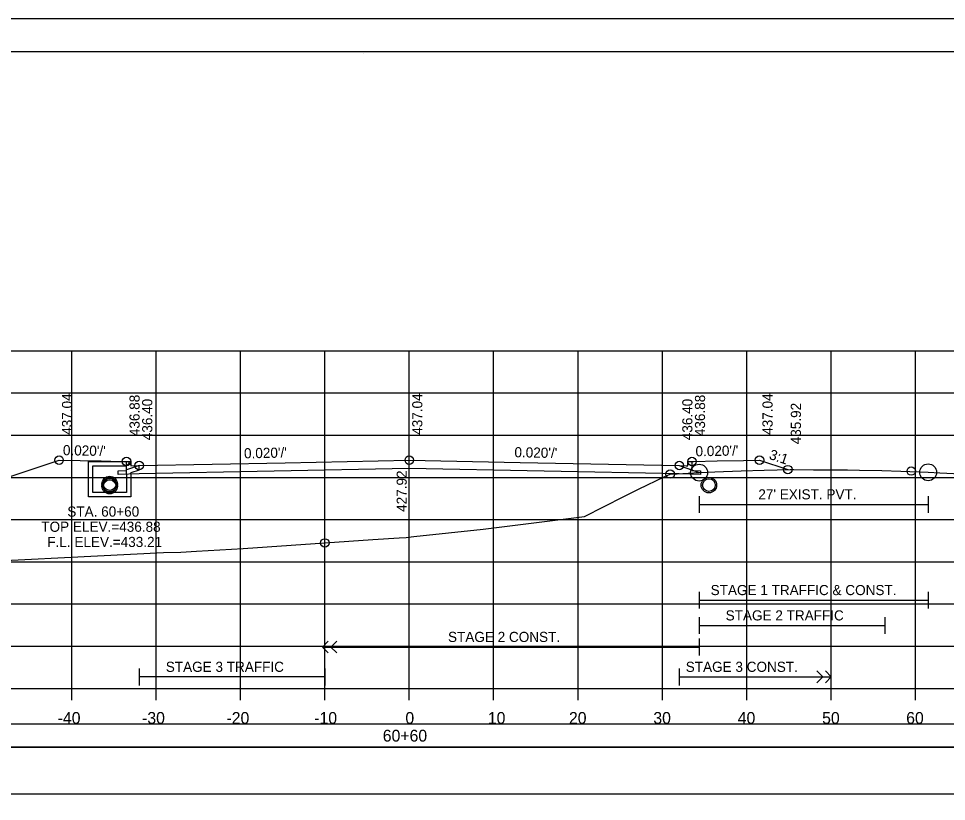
# Model space of a CAD drawing. Extents: x 1371057 to 1372761, y 380005 to 390517.
# Drawn here: x 1371514.6 to 1371624.5, y 384605.8 to 384698.5 of the extents above; entities that cross this region are included whole.
import ezdxf

# ---------------------------------------------------------------- set-up
doc = ezdxf.new("R2010")
doc.units = 0
for name, color, linetype in [('R_Alt Surface', 7, 'Continuous'), ('R_Axis', 7, 'Continuous'), ('R_Axis Annot', 7, 'Continuous'), ('R_Border', 7, 'Continuous'), ('R_Detour', 7, 'Continuous'), ('R_Dimension', 7, 'Continuous'), ('R_Exist Surface', 7, 'Continuous'), ('R_Fin Surface', 7, 'Continuous'), ('R_Grid', 7, 'Continuous'), ('R_No Plot', 7, 'Continuous'), ('R_Striping', 7, 'Continuous'), ('R_Water', 7, 'Continuous'), ('R_Water Annot', 7, 'Continuous'), ('R_Xsect Elev', 7, 'Continuous'), ('R_Xsect Slope', 7, 'Continuous')]:
    doc.layers.add(name, color=color, linetype=linetype)

msp = doc.modelspace()

# ---------------------------------------------------------------- linework, layer by layer
at = {"layer": 'R_Alt Surface'}
for points in [[(1371594.37, 384646.04), (1371594.37, 384644.96), (1371595.37, 384644.94), (1371595.37, 384644.51), (1371592.87, 384644.56), (1371560.87, 384645.2), (1371528.87, 384644.56), (1371526.37, 384644.51), (1371526.37, 384644.94), (1371527.37, 384644.96), (1371527.37, 384646.04)], [(1371595.21, 384641.95), (1371595.21, 384639.95)], [(1371595.21, 384640.95), (1371622.36, 384640.95)], [(1371622.36, 384641.95), (1371622.36, 384639.95)]]:
    msp.add_lwpolyline(points, dxfattribs=at)
at = {"layer": 'R_Axis'}
for p, q in [((1371410.87, 384619.16), (1371710.87, 384619.16)), ((1371520.87, 384617.76), (1371520.87, 384619.16)), ((1371530.87, 384617.76), (1371530.87, 384619.16)), ((1371540.87, 384617.76), (1371540.87, 384619.16)), ((1371550.87, 384617.76), (1371550.87, 384619.16)), ((1371560.87, 384617.76), (1371560.87, 384619.16)), ((1371570.87, 384617.76), (1371570.87, 384619.16)), ((1371580.87, 384617.76), (1371580.87, 384619.16)), ((1371590.87, 384617.76), (1371590.87, 384619.16)), ((1371600.87, 384617.76), (1371600.87, 384619.16)), ((1371610.87, 384617.76), (1371610.87, 384619.16)), ((1371620.87, 384617.76), (1371620.87, 384619.16))]:
    msp.add_line(p, q, dxfattribs=at)
at = {"layer": 'R_Border'}
for p, q in [((1371402.87, 384694.62), (1371719.05, 384694.62)), ((1371555.39, 384694.36), (1371555.39, 384694.36)), ((1371555.39, 384694.36), (1371555.39, 384694.36))]:
    msp.add_line(p, q, dxfattribs=at)
at = {"layer": 'R_Detour'}
msp.add_line((1371592.87, 384645.56), (1371595.21, 384644.72), dxfattribs=at)
msp.add_lwpolyline([(1371407.72, 384612.2), (1371714.03, 384612.2), (1371714.03, 384614.91), (1371407.72, 384614.91)], close=True, dxfattribs=at)
at = {"layer": 'R_Dimension'}
msp.add_lwpolyline([(1371407.72, 384606.68), (1371714.03, 384606.68), (1371714.03, 384612.2), (1371407.72, 384612.2)], close=True, dxfattribs=at)
at = {"layer": 'R_Exist Surface'}
msp.add_lwpolyline([(1371503.56, 384633.84), (1371531.73, 384635.24), (1371533.82, 384635.29), (1371535.64, 384635.4), (1371541.18, 384635.73), (1371556.55, 384636.78), (1371559.66, 384637), (1371560.5, 384637.03), (1371561.42, 384637.14), (1371569.61, 384638.02), (1371581.64, 384639.51), (1371586.29, 384641.91), (1371588.05, 384642.77), (1371591.17, 384644.26), (1371591.78, 384644.55), (1371592.63, 384644.59), (1371595.21, 384644.72), (1371597.07, 384644.8), (1371600.2, 384644.93), (1371602.93, 384645), (1371606.02, 384645.09), (1371606.27, 384645.09), (1371606.42, 384645.1), (1371608.75, 384645.07), (1371612.78, 384645.04), (1371614.22, 384645.01), (1371616.87, 384644.96), (1371619.12, 384644.9), (1371622.36, 384644.76), (1371623.75, 384644.69), (1371626.18, 384644.56)], dxfattribs=at)
at = {"layer": 'R_Fin Surface'}
msp.add_lwpolyline([(1371475.4, 384631.54), (1371519.37, 384646.2), (1371519.37, 384646.2), (1371519.37, 384646.2), (1371524.37, 384646.1), (1371525.5, 384646.07), (1371527.37, 384646.04), (1371527.8, 384646.04), (1371527.87, 384646.04), (1371527.88, 384645.54), (1371528.87, 384645.56), (1371528.87, 384645.56), (1371546.16, 384645.9), (1371560.87, 384646.2), (1371574.01, 384645.93), (1371592.87, 384645.56), (1371593.68, 384645.54), (1371593.87, 384645.54), (1371593.87, 384646.04), (1371594.35, 384646.04), (1371594.37, 384646.04), (1371594.55, 384646.04), (1371597.37, 384646.1), (1371600.49, 384646.16), (1371602.37, 384646.2), (1371605.73, 384645.08)], dxfattribs=at)
at = {"layer": 'R_Grid'}
for p, q in [((1371410.87, 384659.16), (1371710.87, 384659.16)), ((1371520.87, 384619.16), (1371520.87, 384659.16)), ((1371530.87, 384619.16), (1371530.87, 384659.16)), ((1371540.87, 384619.16), (1371540.87, 384659.16)), ((1371550.87, 384619.16), (1371550.87, 384659.16)), ((1371560.87, 384619.16), (1371560.87, 384659.16)), ((1371570.87, 384619.16), (1371570.87, 384659.16)), ((1371580.87, 384619.16), (1371580.87, 384659.16)), ((1371590.87, 384619.16), (1371590.87, 384659.16)), ((1371600.87, 384619.16), (1371600.87, 384659.16)), ((1371610.87, 384619.16), (1371610.87, 384659.16)), ((1371620.87, 384619.16), (1371620.87, 384659.16)), ((1371410.87, 384654.16), (1371710.87, 384654.16)), ((1371410.87, 384649.16), (1371710.87, 384649.16)), ((1371410.87, 384644.16), (1371710.87, 384644.16)), ((1371410.87, 384639.16), (1371710.87, 384639.16)), ((1371410.87, 384634.16), (1371710.87, 384634.16)), ((1371410.87, 384629.16), (1371710.87, 384629.16)), ((1371410.87, 384624.16), (1371710.87, 384624.16)), ((1371410.87, 384619.16), (1371710.87, 384619.16))]:
    msp.add_line(p, q, dxfattribs=at)
at = {"layer": 'R_No Plot'}
msp.add_line((1371390.47, 384698.51), (1371723.8, 384698.51), dxfattribs=at)
for points in [[(1371390.46, 384698.51), (1371723.8, 384698.51), (1371723.8, 384485.17), (1371390.46, 384485.17)], [(1371636.79, 384694.62), (1371656.41, 384694.62), (1371656.41, 384684.74), (1371672.52, 384684.74), (1371695.72, 384684.74), (1371695.84, 384656.58), (1371719.05, 384656.58), (1371719.05, 384489.16), (1371402.87, 384489.16), (1371402.87, 384694.62)]]:
    msp.add_lwpolyline(points, close=True, dxfattribs=at)
for centre, radius in [((1371519.37, 384646.2), 0.5), ((1371527.37, 384646.04), 0.5), ((1371560.87, 384646.2), 0.5), ((1371594.37, 384646.04), 0.5), ((1371602.37, 384646.2), 0.5), ((1371528.87, 384645.56), 0.5), ((1371592.87, 384645.56), 0.5), ((1371595.21, 384644.72), 1), ((1371605.73, 384645.08), 0.5), ((1371620.35, 384644.91), 0.5), ((1371622.36, 384644.76), 1), ((1371525.37, 384643.37), 0.917), ((1371591.78, 384644.55), 0.5), ((1371525.37, 384643.12), 0.917), ((1371596.37, 384643.24), 0.917), ((1371550.87, 384636.39), 0.5)]:
    msp.add_circle(centre, radius, dxfattribs=at)
at = {"layer": 'R_Striping'}
for p, q in [((1371595.21, 384630.61), (1371595.21, 384628.61)), ((1371622.36, 384630.61), (1371622.36, 384628.61)), ((1371595.21, 384629.61), (1371622.36, 384629.61)), ((1371595.21, 384627.61), (1371595.21, 384625.61)), ((1371595.21, 384626.61), (1371617.21, 384626.61)), ((1371617.21, 384627.61), (1371617.21, 384625.61)), ((1371550.57, 384624.06), (1371551.27, 384624.77)), ((1371551.57, 384624.06), (1371552.27, 384624.77)), ((1371595.21, 384625.06), (1371595.21, 384623.06)), ((1371550.57, 384624.06), (1371595.21, 384624.06)), ((1371551.27, 384623.36), (1371550.57, 384624.06)), ((1371552.27, 384623.36), (1371551.57, 384624.06)), ((1371528.87, 384621.52), (1371528.87, 384619.52)), ((1371550.87, 384621.52), (1371550.87, 384619.52)), ((1371592.87, 384621.52), (1371592.87, 384619.52)), ((1371609.87, 384620.52), (1371609.17, 384621.23)), ((1371610.87, 384620.52), (1371610.17, 384621.23)), ((1371550.87, 384620.52), (1371528.87, 384620.52)), ((1371592.87, 384620.52), (1371610.87, 384620.52)), ((1371609.17, 384619.81), (1371609.87, 384620.52)), ((1371610.17, 384619.81), (1371610.87, 384620.52))]:
    msp.add_line(p, q, dxfattribs=at)
at = {"layer": 'R_Water'}
for p, q in [((1371522.87, 384646.04), (1371527.62, 384646.04)), ((1371522.87, 384644.54), (1371522.87, 384646.04)), ((1371523.37, 384644.54), (1371523.37, 384645.54)), ((1371523.37, 384645.54), (1371527.37, 384645.54)), ((1371527.7, 384645.87), (1371527.37, 384645.54)), ((1371528.87, 384645.56), (1371527.37, 384645.04)), ((1371527.7, 384645.87), (1371527.62, 384646.04)), ((1371527.37, 384644.54), (1371527.37, 384645.04)), ((1371528.87, 384645.03), (1371527.87, 384644.68)), ((1371527.87, 384644.54), (1371527.87, 384644.68))]:
    msp.add_line(p, q, dxfattribs=at)
for points in [[(1371528.87, 384645.03), (1371528.87, 384645.56)], [(1371527.87, 384644.54), (1371527.87, 384641.87), (1371525.37, 384641.87), (1371522.87, 384641.87), (1371522.87, 384644.54)], [(1371527.37, 384644.54), (1371527.37, 384642.37), (1371525.37, 384642.37), (1371523.37, 384642.37), (1371523.37, 384644.54)]]:
    msp.add_lwpolyline(points, dxfattribs=at)
for centre in [(1371525.37, 384643.37), (1371525.37, 384643.12), (1371596.37, 384643.24)]:
    msp.add_circle(centre, 0.75, dxfattribs=at)
at = {"layer": 'R_Xsect Elev'}
msp.add_line((1371560.87, 384637.07), (1371560.87, 384647.07), dxfattribs=at)

# ---------------------------------------------------------------- texts
at = {"layer": 'R_Axis Annot'}
for s, p in [('-40', (1371519.21, 384614.96)), ('-30', (1371529.21, 384614.96)), ('-20', (1371539.21, 384614.96)), ('-10', (1371549.61, 384614.96)), ('0', (1371560.41, 384614.96)), ('10', (1371570.18, 384614.96)), ('20', (1371579.79, 384614.96)), ('30', (1371589.79, 384614.96)), ('40', (1371599.79, 384614.96)), ('50', (1371609.79, 384614.96)), ('60', (1371619.75, 384614.96)), ('60+60', (1371557.73, 384612.86))]:
    msp.add_text(s, height=1.4, dxfattribs=at).set_placement(p)
at = {"layer": 'R_Striping'}
for s, p in [('STAGE 1 TRAFFIC & CONST.', (1371596.58, 384630.21)), ('STAGE 2 TRAFFIC', (1371598.36, 384627.21)), ('STAGE 2 CONST.', (1371565.46, 384624.66)), ('STAGE 3 TRAFFIC', (1371532.02, 384621.12)), ('STAGE 3 CONST.', (1371593.63, 384621.12))]:
    msp.add_text(s, height=1.2, dxfattribs=at).set_placement(p)
at = {"layer": 'R_Water'}
msp.add_text("27' EXIST. PVT.", height=1.2, dxfattribs=at).set_placement((1371602.23, 384641.55))
at = {"layer": 'R_Water Annot'}
for s, p in [('STA. 60+60', (1371520.35, 384639.51)), ('TOP ELEV.=436.88', (1371517.27, 384637.71)), ('F.L. ELEV.=433.21', (1371517.98, 384635.91))]:
    msp.add_text(s, height=1.2, dxfattribs=at).set_placement(p)
at = {"layer": 'R_Xsect Elev'}
for s, p in [('437.04', (1371520.92, 384649.2)), ('436.88', (1371528.92, 384649.04)), ('436.40', (1371530.42, 384648.56)), ('437.04', (1371562.42, 384649.2)), ('436.40', (1371594.42, 384648.56)), ('436.88', (1371595.92, 384649.04)), ('437.04', (1371603.92, 384649.2)), ('435.92', (1371607.28, 384648.08)), ('427.92', (1371560.57, 384640.07))]:
    msp.add_text(s, height=1.2, rotation=90, dxfattribs=at).set_placement(p)
at = {"layer": 'R_Xsect Slope'}
for s, rotation, p in [("0.020'/'", 358.8544, (1371519.82, 384646.79)), ("0.020'/'", 1.1458, (1371541.3, 384646.41)), ("0.020'/'", 358.8542, (1371573.32, 384646.55)), ("0.020'/'", 1.1458, (1371594.8, 384646.65)), ('3:1', 341.557, (1371603.42, 384646.37))]:
    msp.add_text(s, height=1.2, rotation=rotation, dxfattribs=at).set_placement(p)

doc.saveas('drawing.dxf')
